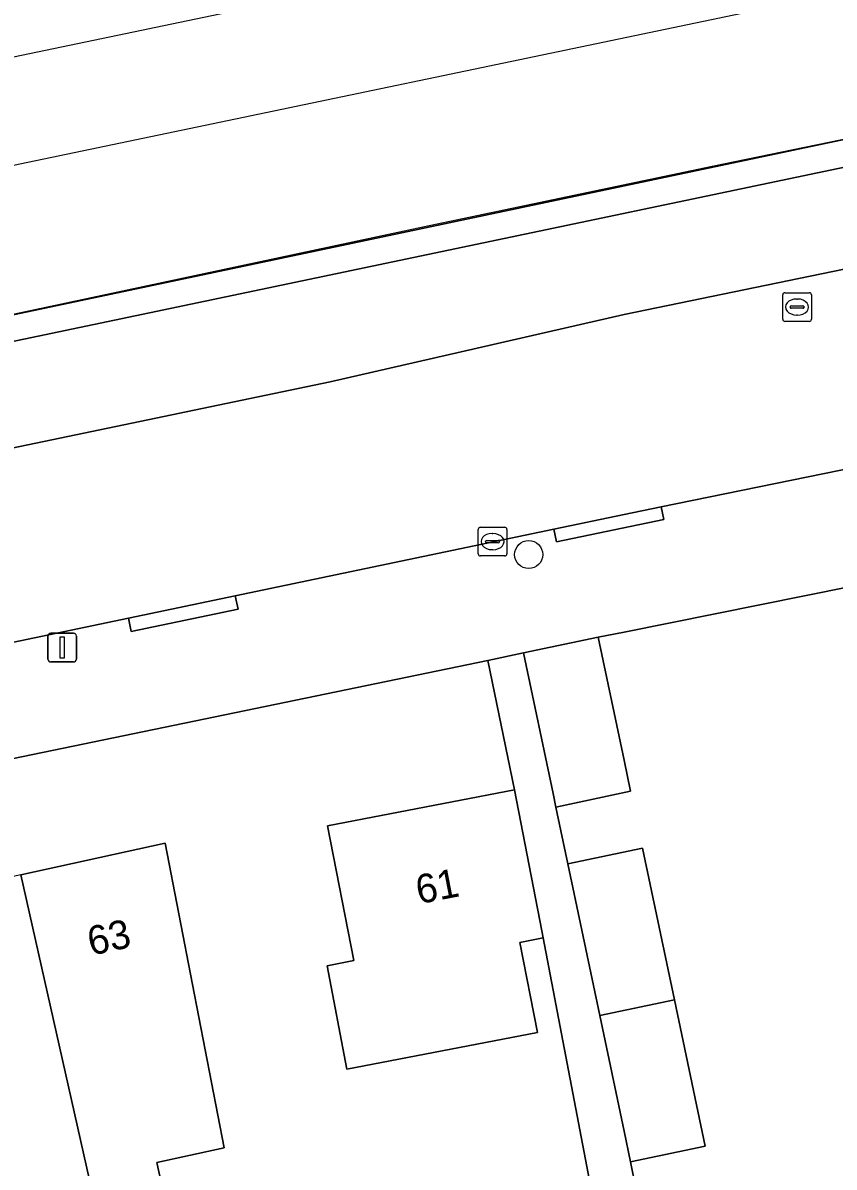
# Model space of a CAD drawing. Extents: x 162989 to 165008, y 383432 to 384338.
# Drawn here: x 163979.07 to 164007.32, y 384128.72 to 384168.55 of the extents above; entities that cross this region are included whole.
import ezdxf

# ---------------------------------------------------------------- set-up
doc = ezdxf.new("R2010")
doc.units = 0
for name, color, linetype in [('IMGEO_Boom', 7, 'Continuous'), ('IMGEO_Erf', 7, 'Continuous'), ('IMGEO_Geluidsscherm', 7, 'Continuous'), ('IMGEO_Groenvoorziening', 7, 'Continuous'), ('IMGEO_Haag', 7, 'Continuous'), ('IMGEO_Kolk', 7, 'Continuous'), ('IMGEO_Lichtmast', 7, 'Continuous'), ('IMGEO_Pand', 7, 'Continuous'), ('IMGEO_Pand_nummerreeks', 7, 'Continuous'), ('IMGEO_Rijbaan_lokaal_gesloten', 7, 'Continuous'), ('IMGEO_Rioolput', 7, 'Continuous'), ('IMGEO_Spoor', 7, 'Continuous'), ('IMGEO_Spoorbaan_halfverhard', 7, 'Continuous'), ('IMGEO_Voetpad_open', 7, 'Continuous')]:
    doc.layers.add(name, color=color, linetype=linetype)

msp = doc.modelspace()

# ---------------------------------------------------------------- linework, layer by layer
at = {"layer": 'IMGEO_Boom'}
msp.add_circle((163996.681, 384150.044), 0.489, dxfattribs=at)
at = {"layer": 'IMGEO_Erf'}
for points in [[(164013.161, 384123.887), (164011.798, 384130.38), (164010.539, 384136.381), (164009.189, 384142.815), (164008.923, 384144.081), (164007.904, 384148.934), (164000, 384147.347), (163999.101, 384147.166), (164000, 384142.893), (164000.229, 384141.803), (163997.626, 384141.255), (163997.801, 384140.423), (163998.042, 384139.279), (164000.645, 384139.827), (164001.757, 384134.541), (164002.827, 384129.454), (164000.224, 384128.906), (164000.415, 384127.995)], [(164000.335, 384120.235), (163997.183, 384136.7), (163996.377, 384136.544), (163996.982, 384133.411), (163990.353, 384132.131), (163989.658, 384135.732), (163990.586, 384135.911), (163989.68, 384140.603), (163996.186, 384141.86), (163995.254, 384146.36), (163978.345, 384142.859)], [(163978.993, 384138.902), (163984.019, 384139.999), (163984.973, 384135.075), (163986.074, 384129.395), (163983.735, 384128.885), (163984.175, 384126.868)]]:
    msp.add_lwpolyline(points, dxfattribs=at)
at = {"layer": 'IMGEO_Geluidsscherm'}
msp.add_lwpolyline([(163937.597, 384149.952), (163949.238, 384152.367), (163954.207, 384153.399), (163965.198, 384155.461), (163968.809, 384156.168), (163978.614, 384158.383), (163993.212, 384161.496), (164003.071, 384163.567), (164007.919, 384164.566), (164017.762, 384166.559), (164027.578, 384168.478), (164032.408, 384169.426)], dxfattribs=at)
at = {"layer": 'IMGEO_Groenvoorziening'}
for points in [[(163892.745, 384139.603), (163976.433, 384156.982), (164073.867, 384177.406), (164173.737, 384197.907), (164238.498, 384211.23), (164245.279, 384212.748), (164245.015, 384213.611), (164238.302, 384212.109), (164224.204, 384209.495), (164191.357, 384202.662), (164184.194, 384201.103), (164173.545, 384198.786), (164138.86, 384191.809), (164106.067, 384184.851), (164073.689, 384178.288), (164040.716, 384171.257), (164027.429, 384168.427), (164008.211, 384164.605), (163976.248, 384157.863), (163965.539, 384155.519), (163953.785, 384153.248), (163943.293, 384151.084)], [(164073.867, 384177.406), (163976.433, 384156.982), (163892.745, 384139.603)], [(163916.336, 384140.767), (163989.771, 384156.06), (164000, 384158.405), (164008.393, 384160.13), (164013.045, 384161.087), (164068.214, 384172.427)]]:
    msp.add_lwpolyline(points, dxfattribs=at)
at = {"layer": 'IMGEO_Haag'}
msp.add_lwpolyline([(163892.745, 384139.603), (163976.433, 384156.982), (164073.867, 384177.406), (164173.737, 384197.907), (164238.498, 384211.23), (164245.279, 384212.748), (164245.015, 384213.611), (164238.302, 384212.109), (164224.204, 384209.495), (164191.357, 384202.662), (164184.194, 384201.103), (164173.545, 384198.786), (164138.86, 384191.809), (164106.067, 384184.851), (164073.689, 384178.288), (164040.716, 384171.257), (164027.429, 384168.427), (164008.211, 384164.605), (163976.248, 384157.863), (163965.539, 384155.519), (163953.785, 384153.248), (163943.293, 384151.084)], dxfattribs=at)
at = {"layer": 'IMGEO_Kolk'}
for p, q in [((163994.92, 384150.068), (163994.92, 384150.92)), ((163994.995, 384150.994), (163995.847, 384150.994)), ((163995.921, 384150.92), (163995.921, 384150.068)), ((163995.179, 384150.488), (163995.179, 384150.5)), ((163995.617, 384150.451), (163995.219, 384150.451)), ((163995.222, 384150.537), (163995.62, 384150.537)), ((163995.408, 384150.774), (163995.433, 384150.774)), ((163995.663, 384150.5), (163995.663, 384150.488)), ((163995.431, 384150.214), (163995.406, 384150.214)), ((163995.847, 384149.994), (163994.995, 384149.994))]:
    msp.add_line(p, q, dxfattribs=at)
for points in [[(163994.92, 384150.068), (163994.92, 384150.92)], [(163994.995, 384150.994), (163995.847, 384150.994)], [(163995.921, 384150.92), (163995.921, 384150.068)], [(163995.847, 384149.994), (163994.995, 384149.994)]]:
    msp.add_lwpolyline(points, dxfattribs=at)
for centre, radius, start, end in [((163994.997, 384150.918), 0.0765, 91.552, 178.448), ((163994.997, 384150.918), 0.0765, 91.552, 178.448), ((163995.845, 384150.918), 0.0765, 1.552, 88.448), ((163995.845, 384150.918), 0.0765, 1.552, 88.448), ((163995.219, 384150.497), 0.0403, 85.8775, 175.7526), ((163995.216, 384150.487), 0.0366, 178.938, 274.7102), ((163995.62, 384150.494), 0.043, 264.8664, 352.4533), ((163995.624, 384150.499), 0.0386, 1.7309, 96.639), ((163994.997, 384150.07), 0.0765, 181.552, 268.448), ((163994.997, 384150.07), 0.0765, 181.552, 268.448), ((163995.845, 384150.07), 0.0765, 271.552, 358.448), ((163995.845, 384150.07), 0.0765, 271.552, 358.448)]:
    msp.add_arc(centre, radius, start, end, dxfattribs=at)
for centre, major_axis, ratio, start_param, end_param in [((163995.407, 384150.494), (-0.387, 0.002), 0.722429, 4.712389, 7.853982), ((163995.432, 384150.494), (-0.39, 0.002), 0.717154, 1.570796, 4.712389)]:
    msp.add_ellipse(centre, major_axis=major_axis, ratio=ratio, start_param=start_param, end_param=end_param, dxfattribs=at)
at = {"layer": 'IMGEO_Lichtmast'}
for p, q in [((163980.04, 384147.308), (163980.83, 384147.308)), ((163980.83, 384147.308), (163980.04, 384147.308)), ((163979.94, 384146.408), (163979.94, 384147.208)), ((163979.94, 384147.208), (163979.94, 384146.408)), ((163980.93, 384147.208), (163980.93, 384146.408)), ((163980.93, 384146.408), (163980.93, 384147.208)), ((163980.83, 384146.308), (163980.04, 384146.308)), ((163980.04, 384146.308), (163980.83, 384146.308))]:
    msp.add_line(p, q, dxfattribs=at)
msp.add_lwpolyline([(163980.36, 384147.183), (163980.51, 384147.183), (163980.51, 384146.433), (163980.36, 384146.433), (163980.36, 384147.183)], dxfattribs=at)
for centre, start, end in [((163980.04, 384147.208), 90, 180), ((163980.04, 384147.208), 90, 180), ((163980.83, 384147.208), 0, 90), ((163980.83, 384147.208), 360, 90), ((163980.04, 384146.408), 180, 270), ((163980.04, 384146.408), 180, 270), ((163980.83, 384146.408), 270, 0), ((163980.83, 384146.408), 270, 0)]:
    msp.add_arc(centre, 0.1, start, end, dxfattribs=at)
at = {"layer": 'IMGEO_Pand'}
for points in [[(163999.101, 384147.166), (163996.498, 384146.618), (163997.527, 384141.726), (163997.626, 384141.255), (164000.229, 384141.803), (164000, 384142.893)], [(163997.135, 384136.951), (163996.186, 384141.86), (163989.68, 384140.603), (163990.586, 384135.911), (163989.658, 384135.732), (163990.353, 384132.131), (163996.982, 384133.411), (163996.377, 384136.544), (163997.183, 384136.7)], [(163978.993, 384138.902), (163981.792, 384126.471), (163982.507, 384126.59), (163983.979, 384126.835), (163984.175, 384126.868), (163983.735, 384128.885), (163986.074, 384129.395), (163984.973, 384135.075), (163984.019, 384139.999)], [(164000.645, 384139.827), (163998.042, 384139.279), (163999.153, 384133.995), (164001.757, 384134.541)], [(163978.993, 384138.902), (163975.198, 384138.074), (163974.316, 384136.7), (163979.046, 384126.015), (163981.004, 384121.592), (163984.214, 384122.729), (163982.507, 384126.59), (163981.792, 384126.471)], [(164001.757, 384134.541), (163999.153, 384133.995), (164000, 384129.97), (164000.224, 384128.906), (164002.827, 384129.454)]]:
    msp.add_lwpolyline(points, close=True, dxfattribs=at)
at = {"layer": 'IMGEO_Rijbaan_lokaal_gesloten'}
msp.add_lwpolyline([(163923.113, 384135.366), (163960.826, 384143.251), (163966.926, 384144.526), (163982.743, 384147.834), (163986.464, 384148.612), (163997.553, 384150.93), (164000, 384151.442), (164001.293, 384151.706), (164009.768, 384153.438), (164008.393, 384160.13), (164000, 384158.405), (163989.771, 384156.06), (163916.336, 384140.767), (163911.749, 384139.874), (163913.038, 384133.253), (163917.195, 384134.125)], close=True, dxfattribs=at)
at = {"layer": 'IMGEO_Rioolput'}
for p, q in [((164005.525, 384158.233), (164005.525, 384159.085)), ((164005.6, 384159.159), (164006.452, 384159.159)), ((164006.013, 384158.939), (164006.038, 384158.939)), ((164006.526, 384159.085), (164006.526, 384158.233)), ((164005.784, 384158.653), (164005.784, 384158.665)), ((164006.222, 384158.616), (164005.824, 384158.616)), ((164005.827, 384158.702), (164006.225, 384158.702)), ((164006.268, 384158.665), (164006.268, 384158.653)), ((164006.452, 384158.159), (164005.6, 384158.159)), ((164006.036, 384158.379), (164006.011, 384158.379))]:
    msp.add_line(p, q, dxfattribs=at)
for points in [[(164005.525, 384158.233), (164005.525, 384159.085)], [(164005.6, 384159.159), (164006.452, 384159.159)], [(164006.526, 384159.085), (164006.526, 384158.233)], [(164006.452, 384158.159), (164005.6, 384158.159)]]:
    msp.add_lwpolyline(points, dxfattribs=at)
for centre, radius, start, end in [((164005.602, 384159.083), 0.0765, 91.552, 178.448), ((164005.602, 384159.083), 0.0765, 91.552, 178.448), ((164006.45, 384159.083), 0.0765, 1.552, 88.448), ((164006.45, 384159.083), 0.0765, 1.552, 88.448), ((164005.824, 384158.662), 0.0403, 85.8775, 175.7526), ((164005.821, 384158.652), 0.0366, 178.938, 274.7102), ((164006.225, 384158.659), 0.043, 264.8664, 352.4533), ((164006.229, 384158.664), 0.0386, 1.7309, 96.639), ((164005.602, 384158.235), 0.0765, 181.552, 268.448), ((164005.602, 384158.235), 0.0765, 181.552, 268.448), ((164006.45, 384158.235), 0.0765, 271.552, 358.448), ((164006.45, 384158.235), 0.0765, 271.552, 358.448)]:
    msp.add_arc(centre, radius, start, end, dxfattribs=at)
for centre, major_axis, ratio, start_param, end_param in [((164006.012, 384158.659), (-0.387, 0.002), 0.722429, 4.712389, 7.853982), ((164006.037, 384158.659), (-0.39, 0.002), 0.717154, 1.570796, 4.712389)]:
    msp.add_ellipse(centre, major_axis=major_axis, ratio=ratio, start_param=start_param, end_param=end_param, dxfattribs=at)
at = {"layer": 'IMGEO_Spoor'}
for points in [[(164788.231, 384335.773), (164684.182, 384314.23), (164649.743, 384306.978), (164549.034, 384286.117), (164446.504, 384264.637), (164353.435, 384245.24), (164284.243, 384230.902), (164214.646, 384216.358), (164173.585, 384207.909), (164102.605, 384193.066), (164031.754, 384178.409), (163810.752, 384132.353), (163673.071, 384103.86), (163574.904, 384083.455)], [(164789.572, 384332.389), (164775.58, 384329.429), (164644.744, 384302.256), (164570.629, 384286.722), (164345.336, 384239.894), (164220.116, 384213.747), (164092.662, 384187.275), (164071.527, 384182.957), (163942.979, 384156.119), (163900.983, 384147.477), (163806.025, 384127.659), (163575.669, 384079.775)]]:
    msp.add_lwpolyline(points, dxfattribs=at)
at = {"layer": 'IMGEO_Spoorbaan_halfverhard'}
msp.add_lwpolyline([(163943.293, 384151.084), (163953.785, 384153.248), (163965.539, 384155.519), (163976.248, 384157.863), (164008.211, 384164.605), (164027.429, 384168.427), (164040.716, 384171.257)], dxfattribs=at)
at = {"layer": 'IMGEO_Voetpad_open'}
for points in [[(164015.858, 384154.683), (164014.422, 384154.39), (164009.768, 384153.438), (164001.293, 384151.706), (164001.383, 384151.265), (163997.645, 384150.49), (163997.553, 384150.93), (163986.464, 384148.612), (163986.561, 384148.141), (163982.84, 384147.366), (163982.743, 384147.834), (163966.926, 384144.526), (163967.036, 384144.011), (163968.422, 384140.927), (163985.215, 384102.252), (163986.724, 384094.62), (163988.027, 384088.819)], [(163995.254, 384146.36), (163996.498, 384146.618), (163999.101, 384147.166), (164000, 384147.347), (164007.904, 384148.934), (164011.675, 384149.725), (164011.892, 384148.691), (164016.428, 384149.643), (164019.701, 384150.405), (164021.91, 384153.515)], [(164000.415, 384127.995), (164000.224, 384128.906), (164000, 384129.97), (163999.153, 384133.995), (163998.042, 384139.279), (163997.801, 384140.423), (163997.626, 384141.255), (163997.527, 384141.726), (163996.498, 384146.618), (163995.254, 384146.36), (163996.186, 384141.86), (163997.135, 384136.951), (163997.183, 384136.7), (164000.335, 384120.235)], [(163989.701, 384089.167), (163988.61, 384094.965), (163986.606, 384105.606), (163986.047, 384106.81), (163985.247, 384108.534), (163986.671, 384108.791), (163986.018, 384110.266), (163983.777, 384115.329), (163981.004, 384121.592), (163979.046, 384126.015), (163974.316, 384136.7), (163972.112, 384141.733), (163978.345, 384142.859), (163995.254, 384146.36)]]:
    msp.add_lwpolyline(points, dxfattribs=at)
for points in [[(164001.293, 384151.706), (164000, 384151.442), (163997.553, 384150.93), (163997.645, 384150.49), (164001.383, 384151.265)], [(163986.464, 384148.612), (163982.743, 384147.834), (163982.84, 384147.366), (163986.561, 384148.141)]]:
    msp.add_lwpolyline(points, close=True, dxfattribs=at)

# ---------------------------------------------------------------- texts
at = {"layer": 'IMGEO_Pand_nummerreeks'}
for s, rotation, p in [('61', 10.9352, (163992.855, 384137.875)), ('63', 12.3114, (163981.439, 384136.079))]:
    msp.add_text(s, height=1, rotation=rotation, dxfattribs=at).set_placement(p)

doc.saveas('drawing.dxf')
